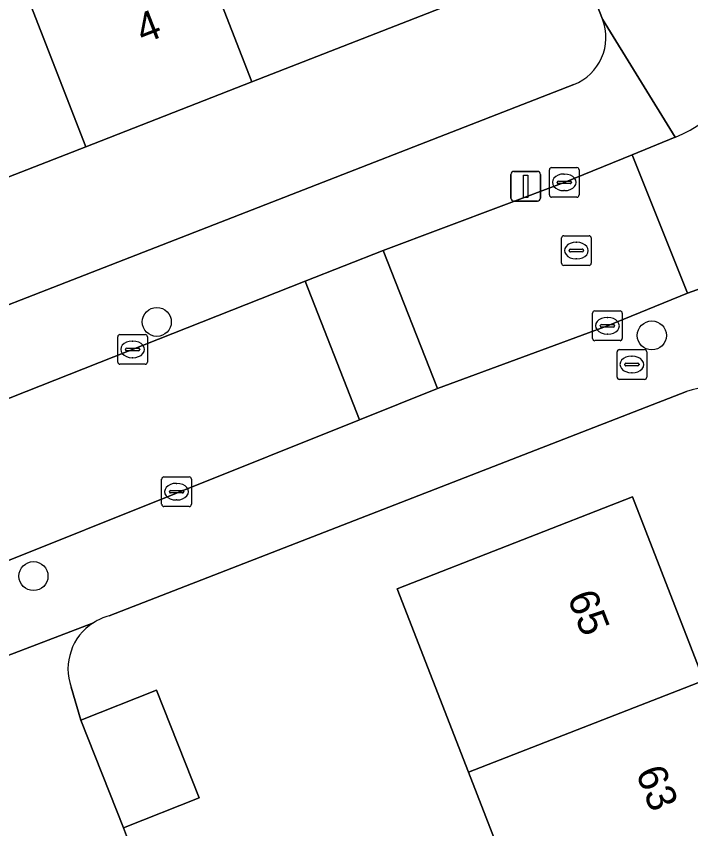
# Model space of a CAD drawing. Extents: x 159680 to 160786, y 387323 to 388340.
# Drawn here: x 160162.05 to 160184.79, y 387787.81 to 387815.18 of the extents above; entities that cross this region are included whole.
import ezdxf

# ---------------------------------------------------------------- set-up
doc = ezdxf.new("R2010")
doc.units = 0
for name, color, linetype in [('IMGEO_Boom', 7, 'Continuous'), ('IMGEO_Brandkraan', 7, 'Continuous'), ('IMGEO_Erf', 7, 'Continuous'), ('IMGEO_Kolk', 7, 'Continuous'), ('IMGEO_Lichtmast', 7, 'Continuous'), ('IMGEO_Pand', 7, 'Continuous'), ('IMGEO_Pand_nummerreeks', 7, 'Continuous'), ('IMGEO_Rijbaan_lokaal_open', 7, 'Continuous'), ('IMGEO_Rioolput', 7, 'Continuous'), ('IMGEO_Voetpad_open', 7, 'Continuous')]:
    doc.layers.add(name, color=color, linetype=linetype)

msp = doc.modelspace()

# ---------------------------------------------------------------- linework, layer by layer
at = {"layer": 'IMGEO_Boom'}
for centre in [(160166.79, 387804.885), (160183.475, 387804.431), (160162.634, 387796.322)]:
    msp.add_circle(centre, 0.489, dxfattribs=at)
at = {"layer": 'IMGEO_Brandkraan'}
for p, q in [((160182.301, 387803.025), (160182.301, 387803.877)), ((160182.376, 387803.951), (160183.228, 387803.951)), ((160183.302, 387803.877), (160183.302, 387803.025)), ((160182.789, 387803.731), (160182.814, 387803.731)), ((160182.56, 387803.445), (160182.56, 387803.457)), ((160182.998, 387803.408), (160182.6, 387803.408)), ((160182.603, 387803.494), (160183.001, 387803.494)), ((160183.044, 387803.457), (160183.044, 387803.445)), ((160182.812, 387803.171), (160182.787, 387803.171)), ((160183.228, 387802.951), (160182.376, 387802.951))]:
    msp.add_line(p, q, dxfattribs=at)
for points in [[(160182.301, 387803.025), (160182.301, 387803.877)], [(160182.376, 387803.951), (160183.228, 387803.951)], [(160183.302, 387803.877), (160183.302, 387803.025)], [(160183.228, 387802.951), (160182.376, 387802.951)]]:
    msp.add_lwpolyline(points, dxfattribs=at)
for centre, radius, start, end in [((160182.378, 387803.875), 0.0765, 91.552, 178.448), ((160182.378, 387803.875), 0.0765, 91.552, 178.448), ((160183.226, 387803.875), 0.0765, 1.552, 88.448), ((160183.226, 387803.875), 0.0765, 1.552, 88.448), ((160182.6, 387803.454), 0.0403, 85.8775, 175.7526), ((160182.597, 387803.444), 0.0366, 178.938, 274.7102), ((160183.001, 387803.451), 0.043, 264.8664, 352.4533), ((160183.005, 387803.456), 0.0386, 1.7309, 96.639), ((160182.378, 387803.027), 0.0765, 181.552, 268.448), ((160182.378, 387803.027), 0.0765, 181.552, 268.448), ((160183.226, 387803.027), 0.0765, 271.552, 358.448), ((160183.226, 387803.027), 0.0765, 271.552, 358.448)]:
    msp.add_arc(centre, radius, start, end, dxfattribs=at)
for centre, major_axis, ratio, start_param, end_param in [((160182.788, 387803.451), (-0.387, 0.002), 0.722429, 4.712389, 7.853982), ((160182.813, 387803.451), (-0.39, 0.002), 0.717154, 1.570796, 4.712389)]:
    msp.add_ellipse(centre, major_axis=major_axis, ratio=ratio, start_param=start_param, end_param=end_param, dxfattribs=at)
at = {"layer": 'IMGEO_Erf'}
for points in [[(160181.811, 387815.087), (160173.904, 387835.358), (160169.306, 387833.564), (160170.304, 387831.121), (160166.776, 387829.679), (160165.778, 387832.123), (160125.587, 387816.432), (160126.598, 387813.955), (160123.067, 387812.513), (160126.035, 387804.81), (160131.824, 387807.068), (160137.986, 387809.472), (160143.73, 387811.712), (160149.418, 387813.931), (160155.436, 387816.278), (160161.351, 387818.586), (160166.955, 387820.772), (160173.322, 387823.255)], [(160173.322, 387823.255), (160176.365, 387815.454), (160169.998, 387812.971), (160164.394, 387810.785), (160158.48, 387808.478), (160152.461, 387806.13), (160146.773, 387803.911), (160141.03, 387801.671), (160134.868, 387799.267), (160129.078, 387797.009), (160130.55, 387793.293), (160180.841, 387812.88)], [(160184.648, 387802.541), (160165.18, 387794.978)], [(160163.901, 387792.581), (160164.232, 387791.463), (160166.775, 387792.474), (160168.216, 387788.853), (160165.672, 387787.842), (160166.11, 387786.667), (160167.489, 387783.205), (160170.079, 387784.198), (160171.408, 387780.73), (160172.797, 387777.107), (160170.207, 387776.115), (160183.527, 387741.562), (160205.143, 387750)]]:
    msp.add_lwpolyline(points, dxfattribs=at)
msp.add_lwpolyline([(160186.415, 387766.285), (160184.111, 387772.204), (160181.867, 387777.969), (160179.558, 387783.901), (160177.294, 387789.716), (160174.888, 387795.896), (160182.818, 387798.992), (160185.233, 387792.807), (160187.503, 387786.992), (160189.817, 387781.064), (160192.067, 387775.301), (160194.378, 387769.383), (160196.707, 387763.415), (160198.948, 387757.676), (160201.266, 387751.739), (160196.812, 387750), (160193.29, 387748.625), (160192.755, 387750), (160190.975, 387754.572), (160188.74, 387760.314)], close=True, dxfattribs=at)
for centre, radius, start, end in [((160180.222, 387814.469), 1.705, 291.2931, 21.2549), ((160185.345, 387800.744), 1.927, 21.3325, 111.187), ((160165.64, 387793.198), 1.838, 104.4959, 122.4774), ((160165.641, 387793.192), 1.844, 122.3955, 199.3449)]:
    msp.add_arc(centre, radius, start, end, dxfattribs=at)
at = {"layer": 'IMGEO_Kolk'}
for p, q in [((160180.022, 387809.162), (160180.022, 387810.014)), ((160180.097, 387810.088), (160180.949, 387810.088)), ((160181.023, 387810.014), (160181.023, 387809.162)), ((160180.324, 387809.631), (160180.722, 387809.631)), ((160180.51, 387809.868), (160180.535, 387809.868)), ((160180.281, 387809.582), (160180.281, 387809.594)), ((160180.719, 387809.545), (160180.321, 387809.545)), ((160180.765, 387809.594), (160180.765, 387809.582)), ((160180.949, 387809.088), (160180.097, 387809.088)), ((160180.533, 387809.308), (160180.508, 387809.308)), ((160181.554, 387805.254), (160182.406, 387805.254)), ((160181.479, 387804.328), (160181.479, 387805.18)), ((160181.967, 387805.034), (160181.992, 387805.034)), ((160182.48, 387805.18), (160182.48, 387804.328)), ((160181.738, 387804.748), (160181.738, 387804.76)), ((160182.176, 387804.711), (160181.778, 387804.711)), ((160181.781, 387804.797), (160182.179, 387804.797)), ((160182.222, 387804.76), (160182.222, 387804.748)), ((160165.548, 387804.459), (160166.4, 387804.459)), ((160181.99, 387804.474), (160181.965, 387804.474)), ((160165.473, 387803.533), (160165.473, 387804.385)), ((160165.961, 387804.239), (160165.986, 387804.239)), ((160166.474, 387804.385), (160166.474, 387803.533)), ((160182.406, 387804.254), (160181.554, 387804.254)), ((160165.732, 387803.953), (160165.732, 387803.965)), ((160166.17, 387803.916), (160165.772, 387803.916)), ((160165.775, 387804.002), (160166.173, 387804.002)), ((160166.216, 387803.965), (160166.216, 387803.953)), ((160165.984, 387803.679), (160165.959, 387803.679)), ((160166.4, 387803.459), (160165.548, 387803.459)), ((160166.954, 387798.74), (160166.954, 387799.592)), ((160167.029, 387799.666), (160167.881, 387799.666)), ((160167.955, 387799.592), (160167.955, 387798.74)), ((160167.442, 387799.446), (160167.467, 387799.446)), ((160167.213, 387799.16), (160167.213, 387799.172)), ((160167.651, 387799.123), (160167.253, 387799.123)), ((160167.256, 387799.209), (160167.654, 387799.209)), ((160167.697, 387799.172), (160167.697, 387799.16)), ((160167.881, 387798.666), (160167.029, 387798.666)), ((160167.465, 387798.886), (160167.44, 387798.886))]:
    msp.add_line(p, q, dxfattribs=at)
for points in [[(160180.022, 387809.162), (160180.022, 387810.014)], [(160180.097, 387810.088), (160180.949, 387810.088)], [(160181.023, 387810.014), (160181.023, 387809.162)], [(160180.949, 387809.088), (160180.097, 387809.088)], [(160181.554, 387805.254), (160182.406, 387805.254)], [(160181.479, 387804.328), (160181.479, 387805.18)], [(160182.48, 387805.18), (160182.48, 387804.328)], [(160165.548, 387804.459), (160166.4, 387804.459)], [(160165.473, 387803.533), (160165.473, 387804.385)], [(160166.474, 387804.385), (160166.474, 387803.533)], [(160182.406, 387804.254), (160181.554, 387804.254)], [(160166.4, 387803.459), (160165.548, 387803.459)], [(160166.954, 387798.74), (160166.954, 387799.592)], [(160167.029, 387799.666), (160167.881, 387799.666)], [(160167.955, 387799.592), (160167.955, 387798.74)], [(160167.881, 387798.666), (160167.029, 387798.666)]]:
    msp.add_lwpolyline(points, dxfattribs=at)
for centre, radius, start, end in [((160180.099, 387810.012), 0.0765, 91.552, 178.448), ((160180.099, 387810.012), 0.0765, 91.552, 178.448), ((160180.947, 387810.012), 0.0765, 1.552, 88.448), ((160180.947, 387810.012), 0.0765, 1.552, 88.448), ((160180.321, 387809.591), 0.0403, 85.8775, 175.7526), ((160180.726, 387809.593), 0.0386, 1.7309, 96.639), ((160180.318, 387809.581), 0.0366, 178.938, 274.7102), ((160180.722, 387809.588), 0.043, 264.8664, 352.4533), ((160180.099, 387809.164), 0.0765, 181.552, 268.448), ((160180.099, 387809.164), 0.0765, 181.552, 268.448), ((160180.947, 387809.164), 0.0765, 271.552, 358.448), ((160180.947, 387809.164), 0.0765, 271.552, 358.448), ((160181.556, 387805.178), 0.0765, 91.552, 178.448), ((160181.556, 387805.178), 0.0765, 91.552, 178.448), ((160182.404, 387805.178), 0.0765, 1.552, 88.448), ((160182.404, 387805.178), 0.0765, 1.552, 88.448), ((160181.778, 387804.757), 0.0403, 85.8775, 175.7526), ((160181.775, 387804.747), 0.0366, 178.938, 274.7102), ((160182.179, 387804.754), 0.043, 264.8664, 352.4533), ((160182.183, 387804.759), 0.0386, 1.7309, 96.639), ((160165.55, 387804.383), 0.0765, 91.552, 178.448), ((160165.55, 387804.383), 0.0765, 91.552, 178.448), ((160166.398, 387804.383), 0.0765, 1.552, 88.448), ((160166.398, 387804.383), 0.0765, 1.552, 88.448), ((160181.556, 387804.33), 0.0765, 181.552, 268.448), ((160181.556, 387804.33), 0.0765, 181.552, 268.448), ((160182.404, 387804.33), 0.0765, 271.552, 358.448), ((160182.404, 387804.33), 0.0765, 271.552, 358.448), ((160165.772, 387803.962), 0.0403, 85.8775, 175.7526), ((160165.769, 387803.952), 0.0366, 178.938, 274.7102), ((160166.173, 387803.959), 0.043, 264.8664, 352.4533), ((160166.177, 387803.964), 0.0386, 1.7309, 96.639), ((160165.55, 387803.535), 0.0765, 181.552, 268.448), ((160165.55, 387803.535), 0.0765, 181.552, 268.448), ((160166.398, 387803.535), 0.0765, 271.552, 358.448), ((160166.398, 387803.535), 0.0765, 271.552, 358.448), ((160167.031, 387799.59), 0.0765, 91.552, 178.448), ((160167.031, 387799.59), 0.0765, 91.552, 178.448), ((160167.879, 387799.59), 0.0765, 1.552, 88.448), ((160167.879, 387799.59), 0.0765, 1.552, 88.448), ((160167.253, 387799.169), 0.0403, 85.8775, 175.7526), ((160167.25, 387799.159), 0.0366, 178.938, 274.7102), ((160167.654, 387799.166), 0.043, 264.8664, 352.4533), ((160167.658, 387799.171), 0.0386, 1.7309, 96.639), ((160167.031, 387798.742), 0.0765, 181.552, 268.448), ((160167.031, 387798.742), 0.0765, 181.552, 268.448), ((160167.879, 387798.742), 0.0765, 271.552, 358.448), ((160167.879, 387798.742), 0.0765, 271.552, 358.448)]:
    msp.add_arc(centre, radius, start, end, dxfattribs=at)
for centre, major_axis, ratio, start_param, end_param in [((160180.509, 387809.588), (-0.387, 0.002), 0.722429, 4.712389, 7.853982), ((160180.534, 387809.588), (-0.39, 0.002), 0.717154, 1.570796, 4.712389), ((160181.966, 387804.754), (-0.387, 0.002), 0.722429, 4.712389, 7.853982), ((160181.991, 387804.754), (-0.39, 0.002), 0.717154, 1.570796, 4.712389), ((160165.96, 387803.959), (-0.387, 0.002), 0.722429, 4.712389, 7.853982), ((160165.985, 387803.959), (-0.39, 0.002), 0.717154, 1.570796, 4.712389), ((160167.441, 387799.166), (-0.387, 0.002), 0.722429, 4.712389, 7.853982), ((160167.466, 387799.166), (-0.39, 0.002), 0.717154, 1.570796, 4.712389)]:
    msp.add_ellipse(centre, major_axis=major_axis, ratio=ratio, start_param=start_param, end_param=end_param, dxfattribs=at)
at = {"layer": 'IMGEO_Lichtmast'}
for p, q in [((160178.828, 387809.956), (160179.618, 387809.956)), ((160179.618, 387809.956), (160178.828, 387809.956)), ((160178.728, 387809.056), (160178.728, 387809.856)), ((160178.728, 387809.856), (160178.728, 387809.056)), ((160179.718, 387809.856), (160179.718, 387809.056)), ((160179.718, 387809.056), (160179.718, 387809.856)), ((160179.618, 387808.956), (160178.828, 387808.956)), ((160178.828, 387808.956), (160179.618, 387808.956))]:
    msp.add_line(p, q, dxfattribs=at)
msp.add_lwpolyline([(160179.148, 387809.831), (160179.298, 387809.831), (160179.298, 387809.081), (160179.148, 387809.081), (160179.148, 387809.831)], dxfattribs=at)
for centre, start, end in [((160178.828, 387809.856), 90, 180), ((160178.828, 387809.856), 90, 180), ((160179.618, 387809.856), 0, 90), ((160179.618, 387809.856), 360, 90), ((160178.828, 387809.056), 180, 270), ((160178.828, 387809.056), 180, 270), ((160179.618, 387809.056), 270, 0), ((160179.618, 387809.056), 270, 0)]:
    msp.add_arc(centre, 0.1, start, end, dxfattribs=at)
at = {"layer": 'IMGEO_Pand'}
for points in [[(160169.998, 387812.971), (160176.365, 387815.454), (160173.322, 387823.255), (160166.955, 387820.772)], [(160166.955, 387820.772), (160161.351, 387818.586), (160164.394, 387810.785), (160169.998, 387812.971)], [(160161.351, 387818.586), (160155.436, 387816.278), (160158.48, 387808.478), (160164.394, 387810.785)], [(160185.233, 387792.807), (160182.818, 387798.992), (160174.888, 387795.896), (160177.294, 387789.716)], [(160187.503, 387786.992), (160185.233, 387792.807), (160177.294, 387789.716), (160179.558, 387783.901)], [(160165.672, 387787.842), (160168.216, 387788.853), (160166.775, 387792.474), (160164.232, 387791.463)]]:
    msp.add_lwpolyline(points, close=True, dxfattribs=at)
at = {"layer": 'IMGEO_Rijbaan_lokaal_open'}
msp.add_lwpolyline([(160184.267, 387811.111), (160182.817, 387810.516), (160184.676, 387805.859), (160185.622, 387806.196)], dxfattribs=at)
for points in [[(160182.817, 387810.516), (160180.523, 387809.588), (160174.418, 387807.294), (160176.255, 387802.637), (160181.98, 387804.754), (160184.676, 387805.859)], [(160174.418, 387807.294), (160171.786, 387806.254), (160173.627, 387801.587), (160176.255, 387802.637)], [(160161.016, 387796.549), (160161.273, 387796.65), (160173.627, 387801.587), (160171.786, 387806.254), (160144.478, 387795.464), (160126.948, 387788.601), (160120.806, 387786.196), (160118.979, 387785.481), (160120.811, 387780.804), (160160.928, 387796.515)]]:
    msp.add_lwpolyline(points, close=True, dxfattribs=at)
msp.add_arc((160182.126, 387816.228), 5.547, 292.7102, 20.9082, dxfattribs=at)
at = {"layer": 'IMGEO_Rioolput'}
for p, q in [((160180.431, 387806.864), (160180.431, 387807.716)), ((160180.506, 387807.79), (160181.358, 387807.79)), ((160181.432, 387807.716), (160181.432, 387806.864)), ((160180.919, 387807.57), (160180.944, 387807.57)), ((160180.69, 387807.284), (160180.69, 387807.296)), ((160181.128, 387807.247), (160180.73, 387807.247)), ((160180.733, 387807.333), (160181.131, 387807.333)), ((160181.174, 387807.296), (160181.174, 387807.284)), ((160180.942, 387807.01), (160180.917, 387807.01)), ((160181.358, 387806.79), (160180.506, 387806.79))]:
    msp.add_line(p, q, dxfattribs=at)
for points in [[(160180.431, 387806.864), (160180.431, 387807.716)], [(160180.506, 387807.79), (160181.358, 387807.79)], [(160181.432, 387807.716), (160181.432, 387806.864)], [(160181.358, 387806.79), (160180.506, 387806.79)]]:
    msp.add_lwpolyline(points, dxfattribs=at)
for centre, radius, start, end in [((160180.508, 387807.714), 0.0765, 91.552, 178.448), ((160180.508, 387807.714), 0.0765, 91.552, 178.448), ((160181.356, 387807.714), 0.0765, 1.552, 88.448), ((160181.356, 387807.714), 0.0765, 1.552, 88.448), ((160180.73, 387807.293), 0.0403, 85.8775, 175.7526), ((160180.727, 387807.283), 0.0366, 178.938, 274.7102), ((160181.131, 387807.29), 0.043, 264.8664, 352.4533), ((160181.135, 387807.295), 0.0386, 1.7309, 96.639), ((160180.508, 387806.866), 0.0765, 181.552, 268.448), ((160180.508, 387806.866), 0.0765, 181.552, 268.448), ((160181.356, 387806.866), 0.0765, 271.552, 358.448), ((160181.356, 387806.866), 0.0765, 271.552, 358.448)]:
    msp.add_arc(centre, radius, start, end, dxfattribs=at)
for centre, major_axis, ratio, start_param, end_param in [((160180.918, 387807.29), (-0.387, 0.002), 0.722429, 4.712389, 7.853982), ((160180.943, 387807.29), (-0.39, 0.002), 0.717154, 1.570796, 4.712389)]:
    msp.add_ellipse(centre, major_axis=major_axis, ratio=ratio, start_param=start_param, end_param=end_param, dxfattribs=at)
at = {"layer": 'IMGEO_Voetpad_open'}
for points in [[(160146.45, 387905.875), (160150.403, 387895.606), (160173.59, 387836.163), (160173.904, 387835.358), (160181.811, 387815.087), (160184.267, 387811.111)], [(160126.62, 387789.439), (160126.948, 387788.601), (160144.478, 387795.464), (160171.786, 387806.254), (160174.418, 387807.294), (160180.523, 387809.588), (160182.817, 387810.516), (160184.267, 387811.111), (160181.811, 387815.087)], [(160180.841, 387812.88), (160130.55, 387793.293), (160129.926, 387793.044), (160125.07, 387791.096), (160119.932, 387789.037), (160079.601, 387773.37), (160078.884, 387773.091), (160074.62, 387771.435), (160069.507, 387769.439), (160065.547, 387767.865), (160063.953, 387767.299), (160019.73, 387750), (160017.309, 387749.053)], [(160187.14, 387801.445), (160185.622, 387806.196), (160184.676, 387805.859), (160181.98, 387804.754), (160176.255, 387802.637), (160173.627, 387801.587), (160161.273, 387796.65), (160161.016, 387796.549)], [(160165.18, 387794.978), (160184.648, 387802.541)], [(160164.653, 387794.749), (160159.831, 387792.907)], [(160159.831, 387792.907), (160164.653, 387794.749)], [(160047.477, 387746.967), (160047.668, 387746.549), (160049.712, 387741.251), (160051.283, 387741.864), (160072.134, 387750), (160110.244, 387764.869), (160111.668, 387765.425), (160164.625, 387786.088), (160166.11, 387786.667), (160165.672, 387787.842), (160164.232, 387791.463), (160163.901, 387792.581)]]:
    msp.add_lwpolyline(points, dxfattribs=at)
for centre, radius, start, end in [((160182.126, 387816.228), 5.547, 292.7102, 20.9082), ((160180.222, 387814.469), 1.705, 291.2931, 21.2549), ((160185.345, 387800.744), 1.927, 21.3325, 111.187), ((160165.64, 387793.198), 1.838, 104.4959, 122.4774), ((160165.641, 387793.192), 1.844, 122.3955, 199.3449)]:
    msp.add_arc(centre, radius, start, end, dxfattribs=at)

# ---------------------------------------------------------------- texts
at = {"layer": 'IMGEO_Pand_nummerreeks'}
for s, rotation, p in [('4', 21.309, (160166.326, 387814.243)), ('65', 291.3261, (160180.616, 387795.615)), ('63', 291.3261, (160182.922, 387789.708))]:
    msp.add_text(s, height=1, rotation=rotation, dxfattribs=at).set_placement(p)

doc.saveas('drawing.dxf')
